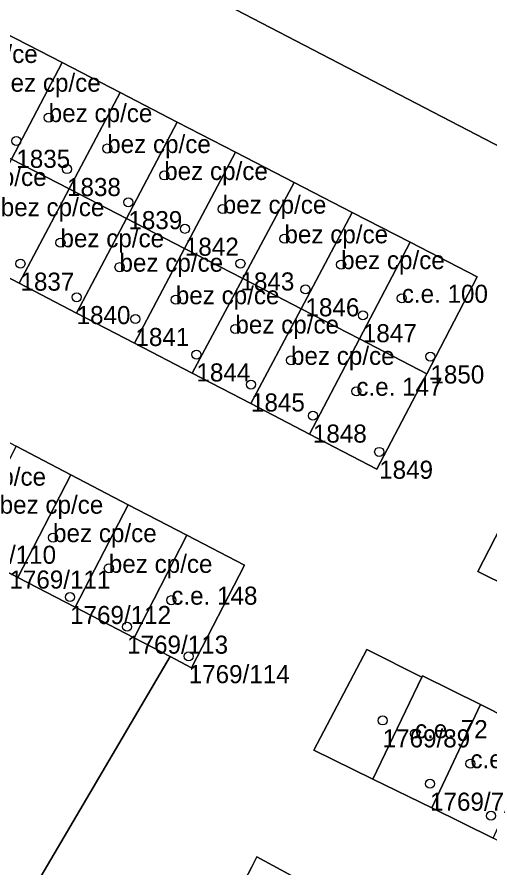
# Model space of a CAD drawing. Extents: x -878211 to -870363, y -1058464 to -1052522.
# Drawn here: x -875027.05 to -875000.93, y -1055482.01 to -1055434.97 of the extents above; entities that cross this region are included whole.
import ezdxf

# ---------------------------------------------------------------- set-up
doc = ezdxf.new("R2010")
doc.units = 0
for name, color, linetype in [('Vrstva 50', 7, 'Continuous'), ('Vrstva 51', 7, 'Continuous'), ('Vrstva 52', 7, 'Continuous')]:
    doc.layers.add(name, color=color, linetype=linetype)

msp = doc.modelspace()

# ---------------------------------------------------------------- linework, layer by layer
at = {"layer": 'Vrstva 50'}
for centre in [(-875025.3, -1055440.52994), (-875027.09, -1055441.81994), (-875022.07, -1055442.23994), (-875024.29, -1055443.37994), (-875018.92, -1055443.72994), (-875020.9, -1055445.20994), (-875015.69, -1055445.58994), (-875017.78, -1055446.67994), (-875012.28, -1055447.22994), (-875024.65, -1055447.44994), (-875026.86, -1055448.60994), (-875021.39, -1055448.79994), (-875014.71, -1055448.59994), (-875009.15, -1055448.65994), (-875011.12, -1055450.02994), (-875023.76, -1055450.45994), (-875018.28, -1055450.59994), (-875005.8, -1055450.51994), (-875007.95, -1055451.45994), (-875020.51, -1055451.66994), (-875014.99, -1055452.21994), (-875017.14, -1055453.62994), (-875011.92, -1055453.94994), (-875004.22, -1055453.73994), (-875014.13, -1055455.28994), (-875008.31, -1055455.65994), (-875010.71, -1055457.00994), (-875007.05, -1055459.00994), (-875025.06, -1055463.74994), (-875021.98, -1055465.44994), (-875024.12, -1055467.03994), (-875018.53, -1055467.20994), (-875020.97, -1055468.67994), (-875017.57, -1055470.30994), (-875006.86, -1055473.85994), (-875005.07, -1055474.58994), (-875002.01, -1055476.24994), (-875004.24, -1055477.35994), (-875000.87, -1055479.12994)]:
    msp.add_circle(centre, 0.25, dxfattribs=at)
at = {"layer": 'Vrstva 51'}
for points in [[(-874925.21, -1055499), (-874941.02, -1055491.67), (-874943.06, -1055493.79), (-874946.48, -1055490.4), (-874930.76, -1055469.5), (-874933.18, -1055467.72), (-874949.68, -1055489.86), (-874944.39, -1055479.2), (-874944.41, -1055474.65), (-874946.52, -1055470.46), (-874957.19, -1055465.62), (-874957.63, -1055465.86), (-874959.39, -1055465.21), (-874978.25, -1055454.62), (-874987.42, -1055449.47), (-874996.95, -1055443.93), (-875015.45, -1055434.32), (-875026.37, -1055428.8), (-875033.44, -1055425.15)], [(-875083.5, -1055429.24), (-875080.33, -1055430.89), (-875077.31, -1055432.47), (-875074.08, -1055434.16), (-875071.03, -1055435.75), (-875067.88, -1055437.39), (-875064.8, -1055439), (-875061.55, -1055440.7), (-875058.49, -1055442.3), (-875055.35, -1055443.94), (-875052.02, -1055445.68), (-875048.93, -1055447.29), (-875045.72, -1055448.97), (-875042.66, -1055450.57), (-875039.52, -1055452.2), (-875036.46, -1055453.81), (-875033.34, -1055455.43), (-875030.22, -1055457.06), (-875027.1, -1055458.7), (-875024.07, -1055460.28), (-875020.91, -1055461.93), (-875017.67, -1055463.62), (-875014.49, -1055465.28), (-875017.41, -1055470.95)], [(-875015.45, -1055434.32), (-874996.95, -1055443.93), (-874987.42, -1055449.47), (-874978.25, -1055454.62), (-874959.39, -1055465.21), (-874957.63, -1055465.86), (-874957.19, -1055465.62), (-874946.52, -1055470.46)], [(-875027.74, -1055435.85), (-875024.56, -1055437.49), (-875021.36, -1055439.14), (-875018.2, -1055440.78), (-875014.98, -1055442.44), (-875011.75, -1055444.11), (-875008.54, -1055445.77), (-875005.34, -1055447.42), (-875001.63, -1055449.34), (-875004.42, -1055454.69), (-875007.17, -1055459.97), (-875010.89, -1055458.03), (-875014.14, -1055456.34), (-875017.37, -1055454.66), (-875020.57, -1055453), (-875023.76, -1055451.34), (-875026.94, -1055449.69), (-875030.08, -1055448.05)], [(-874998.03, -1055467.4), (-875001.6, -1055465.62), (-874998.75, -1055460.07)], [(-875031.8, -1055492.77), (-875018.59, -1055470.33), (-875020.59, -1055469.29), (-875023.84, -1055467.6), (-875027, -1055465.96), (-875030.03, -1055464.38)], [(-874994.83, -1055483.27), (-874997.9, -1055481.76), (-875000.76, -1055480.36), (-875004.15, -1055478.69), (-875007.4, -1055477.1), (-875010.65, -1055475.5), (-875007.74, -1055469.94), (-875004.69, -1055471.46), (-875004.65, -1055471.39), (-875001.46, -1055472.97), (-875000.79, -1055473.3), (-874998.17, -1055474.71), (-874995.32, -1055476.24), (-874995.35, -1055476.33), (-874992.29, -1055477.87), (-874989.32, -1055479.36), (-874986.23, -1055480.91), (-874983.28, -1055482.39)], [(-875017.41, -1055470.95), (-875018.59, -1055470.33), (-875031.8, -1055492.77)], [(-875016.82, -1055487.19), (-875014.09, -1055481.95), (-875013.8, -1055481.4), (-875010.51, -1055483.19)]]:
    msp.add_lwpolyline(points, dxfattribs=at)
for points in [[(-875030.53, -1055441.18), (-875027.35, -1055442.83), (-875024.56, -1055437.49), (-875027.74, -1055435.85)], [(-875021.36, -1055439.14), (-875024.56, -1055437.49), (-875027.35, -1055442.83), (-875024.18, -1055444.47)], [(-875018.2, -1055440.78), (-875021.36, -1055439.14), (-875024.18, -1055444.47), (-875021.01, -1055446.11)], [(-875014.98, -1055442.44), (-875018.2, -1055440.78), (-875021.01, -1055446.11), (-875017.8, -1055447.77)], [(-875017.8, -1055447.77), (-875014.58, -1055449.43), (-875011.75, -1055444.11), (-875014.98, -1055442.44)], [(-875024.18, -1055444.47), (-875027.35, -1055442.83), (-875030.08, -1055448.05), (-875026.94, -1055449.69)], [(-875008.54, -1055445.77), (-875011.75, -1055444.11), (-875014.58, -1055449.43), (-875011.36, -1055451.1)], [(-875021.01, -1055446.11), (-875024.18, -1055444.47), (-875026.94, -1055449.69), (-875023.76, -1055451.34)], [(-875021.01, -1055446.11), (-875023.76, -1055451.34), (-875020.57, -1055453), (-875017.8, -1055447.77)], [(-875011.36, -1055451.1), (-875008.14, -1055452.77), (-875005.34, -1055447.42), (-875008.54, -1055445.77)], [(-875004.42, -1055454.69), (-875001.63, -1055449.34), (-875005.34, -1055447.42), (-875008.14, -1055452.77)], [(-875014.58, -1055449.43), (-875017.8, -1055447.77), (-875020.57, -1055453), (-875017.37, -1055454.66)], [(-875014.58, -1055449.43), (-875017.37, -1055454.66), (-875014.14, -1055456.34), (-875011.36, -1055451.1)], [(-875008.14, -1055452.77), (-875011.36, -1055451.1), (-875014.14, -1055456.34), (-875010.89, -1055458.03)], [(-875004.42, -1055454.69), (-875008.14, -1055452.77), (-875010.89, -1055458.03), (-875007.17, -1055459.97)], [(-875024.07, -1055460.28), (-875027.1, -1055458.7), (-875030.03, -1055464.38), (-875027, -1055465.96)], [(-875020.91, -1055461.93), (-875024.07, -1055460.28), (-875027, -1055465.96), (-875023.84, -1055467.6)], [(-874998.03, -1055467.4), (-874995.18, -1055461.86), (-874998.75, -1055460.07), (-875001.6, -1055465.62)], [(-875017.67, -1055463.62), (-875020.91, -1055461.93), (-875023.84, -1055467.6), (-875020.59, -1055469.29)], [(-875018.59, -1055470.33), (-875017.41, -1055470.95), (-875014.49, -1055465.28), (-875017.67, -1055463.62), (-875020.59, -1055469.29)], [(-875004.69, -1055471.46), (-875007.74, -1055469.94), (-875010.65, -1055475.5), (-875007.4, -1055477.1)], [(-875007.4, -1055477.1), (-875004.15, -1055478.69), (-875001.46, -1055472.97), (-875004.65, -1055471.39), (-875004.69, -1055471.46)], [(-875004.15, -1055478.69), (-875000.76, -1055480.36), (-874998.17, -1055474.71), (-875000.79, -1055473.3), (-875001.46, -1055472.97)], [(-875013.45, -1055488.88), (-875010.51, -1055483.19), (-875013.8, -1055481.4), (-875014.09, -1055481.95), (-875016.82, -1055487.19)]]:
    msp.add_lwpolyline(points, close=True, dxfattribs=at)
at = {"layer": 'Vrstva 52'}
for points in [[(-875030.53, -1055441.18), (-875027.35, -1055442.83), (-875024.56, -1055437.49), (-875027.74, -1055435.85)], [(-875027.35, -1055442.83), (-875024.18, -1055444.47), (-875021.36, -1055439.14), (-875024.56, -1055437.49)], [(-875021.01, -1055446.11), (-875018.2, -1055440.78), (-875021.36, -1055439.14), (-875024.18, -1055444.47)], [(-875021.01, -1055446.11), (-875017.8, -1055447.77), (-875014.98, -1055442.44), (-875018.2, -1055440.78)], [(-875017.8, -1055447.77), (-875014.58, -1055449.43), (-875011.75, -1055444.11), (-875014.98, -1055442.44)], [(-875030.08, -1055448.05), (-875026.94, -1055449.69), (-875024.18, -1055444.47), (-875027.35, -1055442.83)], [(-875014.58, -1055449.43), (-875011.36, -1055451.1), (-875008.54, -1055445.77), (-875011.75, -1055444.11)], [(-875023.76, -1055451.34), (-875021.01, -1055446.11), (-875024.18, -1055444.47), (-875026.94, -1055449.69)], [(-875023.76, -1055451.34), (-875020.57, -1055453), (-875017.8, -1055447.77), (-875021.01, -1055446.11)], [(-875011.36, -1055451.1), (-875008.14, -1055452.77), (-875005.34, -1055447.42), (-875008.54, -1055445.77)], [(-875008.14, -1055452.77), (-875004.42, -1055454.69), (-875001.63, -1055449.34), (-875005.34, -1055447.42)], [(-875020.57, -1055453), (-875017.37, -1055454.66), (-875014.58, -1055449.43), (-875017.8, -1055447.77)], [(-875017.37, -1055454.66), (-875014.14, -1055456.34), (-875011.36, -1055451.1), (-875014.58, -1055449.43)], [(-875014.14, -1055456.34), (-875010.89, -1055458.03), (-875008.14, -1055452.77), (-875011.36, -1055451.1)], [(-875010.89, -1055458.03), (-875007.17, -1055459.97), (-875004.42, -1055454.69), (-875008.14, -1055452.77)], [(-875030.03, -1055464.38), (-875027, -1055465.96), (-875024.07, -1055460.28), (-875027.1, -1055458.7)], [(-875027, -1055465.96), (-875023.84, -1055467.6), (-875020.91, -1055461.93), (-875024.07, -1055460.28)], [(-874998.75, -1055460.07), (-875001.6, -1055465.62), (-874998.03, -1055467.4), (-874995.18, -1055461.86)], [(-875023.84, -1055467.6), (-875020.59, -1055469.29), (-875017.67, -1055463.62), (-875020.91, -1055461.93)], [(-875020.59, -1055469.29), (-875018.59, -1055470.33), (-875017.41, -1055470.95), (-875014.49, -1055465.28), (-875017.67, -1055463.62)], [(-875004.69, -1055471.46), (-875007.4, -1055477.1), (-875004.15, -1055478.69), (-875001.46, -1055472.97), (-875004.65, -1055471.39)], [(-875001.46, -1055472.97), (-875004.15, -1055478.69), (-875000.76, -1055480.36), (-874998.17, -1055474.71), (-875000.79, -1055473.3)], [(-875014.09, -1055481.95), (-875016.82, -1055487.19), (-875013.45, -1055488.88), (-875010.51, -1055483.19), (-875013.8, -1055481.4)]]:
    msp.add_lwpolyline(points, close=True, dxfattribs=at)

# ---------------------------------------------------------------- texts
at = {"layer": 'Vrstva 50'}
for s, p in [('bez cp/ce', (-875031.63, -1055437.51)), ('bez cp/ce', (-875028.15, -1055439.1)), ('bez cp/ce', (-875025.3, -1055440.78)), ('bez cp/ce', (-875022.07, -1055442.49)), ('1835', (-875027.09, -1055443.309)), ('bez cp/ce', (-875018.92, -1055443.98)), ('bez cp/ce', (-875031.14, -1055444.31)), ('1838', (-875024.29, -1055444.869)), ('bez cp/ce', (-875015.69, -1055445.84)), ('bez cp/ce', (-875027.95, -1055445.98)), ('1839', (-875020.9, -1055446.699)), ('bez cp/ce', (-875024.65, -1055447.7)), ('bez cp/ce', (-875012.28, -1055447.48)), ('1842', (-875017.78, -1055448.169)), ('bez cp/ce', (-875021.39, -1055449.05)), ('bez cp/ce', (-875009.15, -1055448.909)), ('1837', (-875026.86, -1055450.099)), ('1843', (-875014.71, -1055450.089)), ('bez cp/ce', (-875018.28, -1055450.85)), ('c.e. 100', (-875005.8, -1055450.77)), ('1840', (-875023.76, -1055451.949)), ('1846', (-875011.12, -1055451.519)), ('bez cp/ce', (-875014.99, -1055452.47)), ('1841', (-875020.51, -1055453.159)), ('1847', (-875007.95, -1055452.949)), ('bez cp/ce', (-875011.92, -1055454.2)), ('1844', (-875017.14, -1055455.119)), ('1850', (-875004.22, -1055455.229)), ('c.e. 147', (-875008.31, -1055455.909)), ('1845', (-875014.13, -1055456.779)), ('1848', (-875010.71, -1055458.499)), ('bez cp/ce', (-875031.17, -1055460.879)), ('1849', (-875007.05, -1055460.499)), ('bez cp/ce', (-875028.01, -1055462.429)), ('bez cp/ce', (-875025.06, -1055464)), ('1769/110', (-875030.47, -1055465.199)), ('bez cp/ce', (-875021.98, -1055465.7)), ('1769/111', (-875027.47, -1055466.569)), ('c.e. 148', (-875018.53, -1055467.46)), ('1769/112', (-875024.12, -1055468.529)), ('1769/113', (-875020.97, -1055470.169)), ('1769/114', (-875017.57, -1055471.799)), ('c.e. 72', (-875005.07, -1055474.84)), ('1769/89', (-875006.86, -1055475.349)), ('c.e. 71', (-875002.01, -1055476.5)), ('1769/7', (-875004.24, -1055478.849))]:
    msp.add_text(s, height=0.999996, dxfattribs=at).set_placement(p)

doc.saveas('drawing.dxf')
